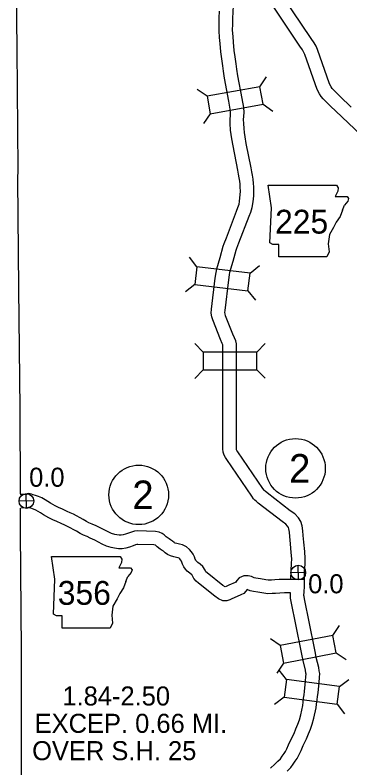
# Model space of a CAD drawing. Extents: x -939622 to -934222, y 1383701 to 1385301.
# Drawn here: x -936568.6 to -936546.3, y 1384615.8 to 1384665.9 of the extents above; entities that cross this region are included whole.
import ezdxf

# ---------------------------------------------------------------- set-up
doc = ezdxf.new("R2010")
doc.units = 0
for name, color, linetype in [('Level 10', 7, 'Continuous'), ('Level 2', 7, 'Continuous'), ('Level 20', 7, 'Continuous'), ('Level 21', 7, 'Continuous'), ('Level 25', 7, 'Continuous'), ('Level 26', 7, 'Continuous'), ('Level 27', 7, 'Continuous')]:
    doc.layers.add(name, color=color, linetype=linetype)

msp = doc.modelspace()

# ---------------------------------------------------------------- linework, layer by layer
at = {"layer": 'Level 10'}
for points in [[(-936553.379, 1384658.305), (-936553.4, 1384658.694), (-936553.411, 1384658.924), (-936553.392, 1384659.159), (-936553.38, 1384659.397), (-936553.403, 1384659.732), (-936553.514, 1384660.325), (-936553.787, 1384661.837), (-936553.859, 1384662.282), (-936553.906, 1384662.629), (-936553.969, 1384663.105), (-936554.032, 1384663.535), (-936554.084, 1384664.073), (-936554.116, 1384664.461), (-936554.141, 1384664.867), (-936554.139, 1384665.283), (-936554.134, 1384665.657), (-936554.112, 1384666.087), (-936554.094, 1384666.49), (-936554.094, 1384667.015), (-936554.1, 1384667.396), (-936554.111, 1384668.324)], [(-936546.258, 1384659.766), (-936547.013, 1384660.489), (-936547.308, 1384660.786), (-936547.464, 1384660.934), (-936547.519, 1384661), (-936547.581, 1384661.097), (-936547.695, 1384661.306), (-936548.496, 1384663.593), (-936548.592, 1384663.803), (-936548.728, 1384664.043), (-936548.927, 1384664.326), (-936550.761, 1384667.064)], [(-936545.596, 1384657.898), (-936546.879, 1384659.114), (-936547.643, 1384659.846), (-936547.938, 1384660.143), (-936548.12, 1384660.317), (-936548.245, 1384660.464), (-936548.357, 1384660.639), (-936548.52, 1384660.941), (-936549.331, 1384663.256), (-936549.394, 1384663.392), (-936549.489, 1384663.561), (-936549.669, 1384663.816), (-936551.486, 1384666.529)], [(-936554.277, 1384658.256), (-936554.299, 1384658.648), (-936554.313, 1384658.94), (-936554.29, 1384659.217), (-936554.282, 1384659.389), (-936554.297, 1384659.618), (-936554.399, 1384660.162), (-936554.674, 1384661.685), (-936554.75, 1384662.15), (-936554.798, 1384662.51), (-936554.86, 1384662.981), (-936554.926, 1384663.426), (-936554.98, 1384663.992), (-936555.014, 1384664.396), (-936555.041, 1384664.842), (-936555.039, 1384665.292), (-936555.033, 1384665.687), (-936555.011, 1384666.13)], [(-936550.261, 1384628.352), (-936550.25, 1384628.943), (-936550.225, 1384629.413), (-936550.21, 1384629.725), (-936550.24, 1384630.138), (-936550.292, 1384630.729), (-936550.346, 1384631.202), (-936550.365, 1384631.495), (-936550.394, 1384631.712), (-936550.428, 1384631.811), (-936550.483, 1384631.899), (-936550.597, 1384632.021), (-936550.845, 1384632.195), (-936552.435, 1384633.415), (-936552.583, 1384633.553), (-936552.654, 1384633.615), (-936552.755, 1384633.721), (-936552.872, 1384633.896), (-936554.527, 1384636.32), (-936554.62, 1384636.452), (-936554.713, 1384636.619), (-936554.766, 1384636.805), (-936554.784, 1384637.026), (-936554.79, 1384642.858), (-936554.787, 1384643.833), (-936554.79, 1384643.903), (-936554.799, 1384643.947), (-936554.842, 1384644.049), (-936554.959, 1384644.311), (-936555.469, 1384645.607), (-936555.524, 1384645.822), (-936555.564, 1384646.06), (-936555.543, 1384646.323), (-936555.297, 1384648.388), (-936555.245, 1384648.766), (-936555.193, 1384649.005), (-936554.979, 1384649.759), (-936554.769, 1384650.511), (-936554.711, 1384650.682), (-936554.56, 1384651.061), (-936553.881, 1384652.829), (-936553.788, 1384653.075), (-936553.717, 1384653.305), (-936553.677, 1384653.481), (-936553.652, 1384653.719), (-936553.637, 1384653.921), (-936553.629, 1384654.17), (-936553.633, 1384654.425), (-936553.643, 1384654.627), (-936553.661, 1384654.836), (-936553.705, 1384655.062), (-936553.751, 1384655.306), (-936553.793, 1384655.566), (-936554.117, 1384657.176), (-936554.193, 1384657.64), (-936554.24, 1384657.94), (-936554.275, 1384658.226)], [(-936550.511, 1384615.609), (-936550.279, 1384615.845), (-936550.111, 1384616.069), (-936549.979, 1384616.268), (-936549.854, 1384616.448), (-936549.726, 1384616.7), (-936549.593, 1384616.98), (-936549.454, 1384617.312), (-936549.23, 1384617.741), (-936549.102, 1384618.078), (-936548.971, 1384618.395), (-936548.843, 1384618.735), (-936548.731, 1384619.133), (-936548.592, 1384619.816), (-936548.552, 1384620.063), (-936548.522, 1384620.341), (-936548.492, 1384620.564), (-936548.461, 1384620.8), (-936548.389, 1384621.501), (-936548.366, 1384621.83), (-936548.347, 1384622.096), (-936548.374, 1384622.273), (-936548.415, 1384622.496), (-936548.576, 1384623.162), (-936548.632, 1384623.451), (-936548.694, 1384623.77), (-936549.363, 1384627.067), (-936549.39, 1384627.207), (-936549.394, 1384627.281), (-936549.377, 1384627.536), (-936549.37, 1384627.883), (-936549.35, 1384628.91), (-936549.326, 1384629.368), (-936549.309, 1384629.736), (-936549.343, 1384630.21), (-936549.397, 1384630.82), (-936549.45, 1384631.282), (-936549.469, 1384631.583), (-936549.514, 1384631.918), (-936549.609, 1384632.2), (-936549.767, 1384632.45), (-936550.004, 1384632.704), (-936550.312, 1384632.92), (-936551.853, 1384634.103), (-936551.982, 1384634.224), (-936552.033, 1384634.267), (-936552.049, 1384634.284), (-936552.126, 1384634.399), (-936553.787, 1384636.833), (-936553.857, 1384636.932), (-936553.876, 1384636.966), (-936553.884, 1384637.063), (-936553.89, 1384642.857), (-936553.886, 1384643.854), (-936553.894, 1384644.012), (-936553.934, 1384644.213), (-936554.018, 1384644.409), (-936554.129, 1384644.659), (-936554.611, 1384645.883), (-936554.642, 1384646.008), (-936554.658, 1384646.099), (-936554.647, 1384646.234), (-936554.404, 1384648.274), (-936554.359, 1384648.608), (-936554.319, 1384648.786), (-936554.113, 1384649.515), (-936553.909, 1384650.245), (-936553.866, 1384650.371), (-936553.722, 1384650.733), (-936553.04, 1384652.508), (-936552.936, 1384652.783), (-936552.846, 1384653.073), (-936552.788, 1384653.333), (-936552.755, 1384653.638), (-936552.738, 1384653.875), (-936552.729, 1384654.162), (-936552.733, 1384654.454), (-936552.745, 1384654.689), (-936552.769, 1384654.961), (-936552.821, 1384655.231), (-936552.864, 1384655.461), (-936552.907, 1384655.727), (-936553.231, 1384657.337), (-936553.304, 1384657.783), (-936553.349, 1384658.064), (-936553.381, 1384658.335)], [(-936568.281, 1384634.016), (-936568.04, 1384634.028), (-936567.834, 1384634.024)], [(-936549.395, 1384628.336), (-936550.698, 1384628.355), (-936551.045, 1384628.344), (-936551.343, 1384628.324), (-936551.561, 1384628.31), (-936551.767, 1384628.3), (-936551.934, 1384628.32), (-936552.296, 1384628.383), (-936552.597, 1384628.442), (-936552.716, 1384628.463), (-936552.756, 1384628.479), (-936552.891, 1384628.545), (-936553.108, 1384628.6), (-936553.398, 1384628.587), (-936553.698, 1384628.467), (-936553.869, 1384628.269), (-936553.952, 1384628.152), (-936553.976, 1384628.139), (-936554.385, 1384627.961), (-936554.564, 1384627.889), (-936554.643, 1384627.849), (-936554.789, 1384627.952), (-936555.835, 1384628.786), (-936555.921, 1384628.863), (-936555.946, 1384628.893), (-936555.976, 1384628.96), (-936556.121, 1384629.213), (-936556.298, 1384629.372), (-936556.454, 1384629.478), (-936556.532, 1384629.543), (-936556.563, 1384629.579), (-936556.599, 1384629.633), (-936556.633, 1384629.704), (-936556.684, 1384629.859), (-936556.773, 1384630.026), (-936556.871, 1384630.181), (-936557.008, 1384630.35), (-936557.209, 1384630.519), (-936557.471, 1384630.647), (-936557.682, 1384630.693), (-936557.845, 1384630.733), (-936557.97, 1384630.763), (-936558, 1384630.777), (-936558.039, 1384630.809), (-936558.135, 1384630.894), (-936558.268, 1384630.987), (-936558.365, 1384631.04), (-936558.435, 1384631.087), (-936558.563, 1384631.192), (-936558.695, 1384631.311), (-936558.836, 1384631.411), (-936559.027, 1384631.496), (-936559.283, 1384631.545), (-936560.477, 1384631.573), (-936560.672, 1384631.559), (-936560.876, 1384631.5), (-936561.072, 1384631.431), (-936561.269, 1384631.359), (-936561.425, 1384631.315), (-936561.554, 1384631.295), (-936561.696, 1384631.294), (-936561.852, 1384631.31), (-936561.985, 1384631.344), (-936562.2, 1384631.409), (-936562.426, 1384631.516), (-936562.913, 1384631.763), (-936563.218, 1384631.916), (-936563.478, 1384632.037), (-936563.707, 1384632.124), (-936563.867, 1384632.2), (-936564.088, 1384632.331), (-936564.723, 1384632.684), (-936564.948, 1384632.783), (-936565.16, 1384632.878), (-936565.46, 1384633.022), (-936565.726, 1384633.136), (-936565.947, 1384633.244), (-936566.265, 1384633.416), (-936566.437, 1384633.527), (-936566.619, 1384633.648), (-936566.84, 1384633.772), (-936567.06, 1384633.858), (-936567.249, 1384633.929), (-936567.413, 1384633.987), (-936567.525, 1384634.021), (-936567.702, 1384634.073), (-936567.952, 1384634.011)], [(-936568.233, 1384633.117), (-936568.025, 1384633.128), (-936567.793, 1384633.123)], [(-936550.288, 1384627.449), (-936550.69, 1384627.455), (-936551.002, 1384627.445), (-936551.285, 1384627.426), (-936551.511, 1384627.412), (-936551.797, 1384627.398), (-936552.063, 1384627.429), (-936552.46, 1384627.498), (-936552.763, 1384627.557), (-936552.969, 1384627.594), (-936553.123, 1384627.658), (-936553.18, 1384627.685), (-936553.258, 1384627.574), (-936553.399, 1384627.426), (-936553.585, 1384627.327), (-936554.038, 1384627.131), (-936554.192, 1384627.068), (-936554.324, 1384627.002), (-936554.524, 1384626.93), (-936554.792, 1384626.932), (-936555.082, 1384627.058), (-936555.329, 1384627.232), (-936556.414, 1384628.097), (-936556.572, 1384628.237), (-936556.721, 1384628.419), (-936556.78, 1384628.554), (-936556.829, 1384628.639), (-936556.854, 1384628.662), (-936556.997, 1384628.759), (-936557.165, 1384628.899), (-936557.282, 1384629.034), (-936557.383, 1384629.187), (-936557.469, 1384629.366), (-936557.515, 1384629.504), (-936557.552, 1384629.574), (-936557.604, 1384629.656), (-936557.653, 1384629.717), (-936557.703, 1384629.759), (-936557.769, 1384629.791), (-936557.883, 1384629.816), (-936558.058, 1384629.858), (-936558.272, 1384629.91), (-936558.485, 1384630.011), (-936558.623, 1384630.124), (-936558.693, 1384630.186), (-936558.744, 1384630.221), (-936558.834, 1384630.271), (-936558.972, 1384630.364), (-936559.151, 1384630.51), (-936559.258, 1384630.608), (-936559.282, 1384630.624), (-936559.297, 1384630.631), (-936559.379, 1384630.647), (-936560.455, 1384630.673), (-936560.512, 1384630.669), (-936560.6, 1384630.643), (-936560.767, 1384630.584), (-936560.993, 1384630.501), (-936561.236, 1384630.433), (-936561.483, 1384630.396), (-936561.738, 1384630.394), (-936562.009, 1384630.422), (-936562.226, 1384630.476), (-936562.525, 1384630.567), (-936562.822, 1384630.707), (-936563.319, 1384630.96), (-936563.61, 1384631.105), (-936563.829, 1384631.207), (-936564.06, 1384631.296), (-936564.289, 1384631.404), (-936564.537, 1384631.55), (-936565.125, 1384631.878), (-936565.313, 1384631.961), (-936565.538, 1384632.061), (-936565.832, 1384632.203), (-936566.101, 1384632.317), (-936566.359, 1384632.444), (-936566.723, 1384632.641), (-936566.929, 1384632.773), (-936567.089, 1384632.879), (-936567.227, 1384632.957), (-936567.382, 1384633.018), (-936567.557, 1384633.083), (-936567.696, 1384633.132), (-936567.723, 1384633.141), (-936567.793, 1384633.123)], [(-936551.62, 1384615.792), (-936551.337, 1384616.073), (-936551.136, 1384616.256), (-936550.964, 1384616.432), (-936550.847, 1384616.588), (-936550.724, 1384616.773), (-936550.628, 1384616.911), (-936550.533, 1384617.097), (-936550.415, 1384617.346), (-936550.27, 1384617.694), (-936550.052, 1384618.111), (-936549.938, 1384618.411), (-936549.808, 1384618.725), (-936549.699, 1384619.016), (-936549.607, 1384619.345), (-936549.478, 1384619.978), (-936549.444, 1384620.184), (-936549.416, 1384620.449), (-936549.384, 1384620.683), (-936549.355, 1384620.906), (-936549.286, 1384621.578), (-936549.264, 1384621.894), (-936549.252, 1384622.062), (-936549.261, 1384622.124), (-936549.296, 1384622.308), (-936549.455, 1384622.97), (-936549.516, 1384623.279), (-936549.577, 1384623.594), (-936550.245, 1384626.891), (-936550.286, 1384627.098), (-936550.295, 1384627.288), (-936550.285, 1384627.449)]]:
    msp.add_lwpolyline(points, dxfattribs=at)
at = {"layer": 'Level 2'}
for points in [[(-936568.44, 1384654.938), (-936568.416, 1384655.626), (-936568.481, 1384663.623), (-936568.572, 1384671.476), (-936568.617, 1384674.541)], [(-936568.259, 1384634.034), (-936568.268, 1384639.706), (-936568.373, 1384647.693), (-936568.44, 1384654.938)], [(-936568.171, 1384608.432), (-936568.186, 1384615.874), (-936568.198, 1384623.632), (-936568.255, 1384631.545), (-936568.258, 1384633.094)]]:
    msp.add_lwpolyline(points, dxfattribs=at)
at = {"layer": 'Level 20'}
for p, q in [((-936552.332, 1384661.119), (-936551.88, 1384661.769)), ((-936552.332, 1384661.119), (-936555.839, 1384660.486)), ((-936552.121, 1384659.95), (-936552.332, 1384661.119)), ((-936555.839, 1384660.486), (-936556.49, 1384660.938)), ((-936555.839, 1384660.486), (-936555.628, 1384659.317)), ((-936555.628, 1384659.317), (-936552.121, 1384659.95)), ((-936552.121, 1384659.95), (-936551.47, 1384659.498)), ((-936555.628, 1384659.317), (-936556.08, 1384658.666)), ((-936556.52, 1384649.149), (-936557.01, 1384649.772)), ((-936556.52, 1384649.149), (-936556.66, 1384647.97)), ((-936552.981, 1384648.728), (-936556.52, 1384649.149)), ((-936552.981, 1384648.728), (-936552.359, 1384649.218)), ((-936553.121, 1384647.548), (-936552.981, 1384648.728)), ((-936556.66, 1384647.97), (-936557.283, 1384647.48)), ((-936556.66, 1384647.97), (-936553.121, 1384647.548)), ((-936553.121, 1384647.548), (-936552.631, 1384646.926)), ((-936556.095, 1384643.471), (-936556.655, 1384644.03)), ((-936552.531, 1384643.474), (-936551.971, 1384644.035)), ((-936552.531, 1384643.474), (-936556.095, 1384643.471)), ((-936556.095, 1384643.471), (-936556.093, 1384642.283)), ((-936552.529, 1384642.286), (-936552.531, 1384643.474)), ((-936556.093, 1384642.283), (-936556.653, 1384641.722)), ((-936556.093, 1384642.283), (-936552.529, 1384642.286)), ((-936552.529, 1384642.286), (-936551.969, 1384641.727)), ((-936547.477, 1384624.631), (-936547.034, 1384625.288)), ((-936547.477, 1384624.631), (-936550.975, 1384623.951)), ((-936547.25, 1384623.465), (-936547.477, 1384624.631)), ((-936550.975, 1384623.951), (-936551.632, 1384624.393)), ((-936550.975, 1384623.951), (-936550.748, 1384622.785)), ((-936550.748, 1384622.785), (-936547.25, 1384623.465)), ((-936547.25, 1384623.465), (-936546.593, 1384623.022)), ((-936550.748, 1384622.785), (-936551.191, 1384622.128)), ((-936550.566, 1384621.694), (-936551.047, 1384622.323)), ((-936550.566, 1384621.694), (-936550.723, 1384620.516)), ((-936547.033, 1384621.224), (-936550.566, 1384621.694)), ((-936547.033, 1384621.224), (-936546.404, 1384621.705)), ((-936547.19, 1384620.046), (-936547.033, 1384621.224)), ((-936550.723, 1384620.516), (-936551.352, 1384620.035)), ((-936550.723, 1384620.516), (-936547.19, 1384620.046)), ((-936547.19, 1384620.046), (-936546.708, 1384619.418))]:
    msp.add_line(p, q, dxfattribs=at)
at = {"layer": 'Level 21'}
for p, q in [((-936551.557, 1384653.055), (-936551.785, 1384654.577)), ((-936551.785, 1384654.577), (-936547.221, 1384654.575)), ((-936547.221, 1384654.575), (-936547.116, 1384654.4)), ((-936547.218, 1384654.577), (-936547.218, 1384654.577)), ((-936547.142, 1384654.171), (-936547.319, 1384653.816)), ((-936547.116, 1384654.4), (-936547.142, 1384654.171)), ((-936547.319, 1384653.816), (-936546.532, 1384653.816)), ((-936546.482, 1384653.511), (-936546.71, 1384653.232)), ((-936546.532, 1384653.816), (-936546.431, 1384653.689)), ((-936546.431, 1384653.689), (-936546.482, 1384653.511)), ((-936551.659, 1384650.745), (-936551.557, 1384653.055)), ((-936546.837, 1384652.902), (-936546.71, 1384653.232)), ((-936546.989, 1384652.496), (-936547.243, 1384652.116)), ((-936546.837, 1384652.902), (-936546.989, 1384652.496)), ((-936547.243, 1384652.116), (-936547.421, 1384651.76)), ((-936547.421, 1384651.76), (-936547.7, 1384651.278)), ((-936547.7, 1384651.278), (-936547.776, 1384650.669)), ((-936551.456, 1384650.619), (-936551.659, 1384650.745)), ((-936551.075, 1384650.619), (-936551.456, 1384650.619)), ((-936551.075, 1384649.806), (-936551.075, 1384650.619)), ((-936547.776, 1384650.669), (-936547.725, 1384650.136)), ((-936547.725, 1384650.136), (-936547.877, 1384649.806)), ((-936547.877, 1384649.806), (-936551.075, 1384649.806)), ((-936565.96, 1384628.359), (-936566.188, 1384629.882)), ((-936566.188, 1384629.882), (-936561.624, 1384629.88)), ((-936561.544, 1384629.476), (-936561.722, 1384629.121)), ((-936561.624, 1384629.88), (-936561.519, 1384629.704)), ((-936561.62, 1384629.882), (-936561.62, 1384629.882)), ((-936561.519, 1384629.704), (-936561.544, 1384629.476)), ((-936561.722, 1384629.121), (-936560.935, 1384629.121)), ((-936560.935, 1384629.121), (-936560.834, 1384628.994)), ((-936560.834, 1384628.994), (-936560.884, 1384628.816)), ((-936561.24, 1384628.207), (-936561.113, 1384628.537)), ((-936560.884, 1384628.816), (-936561.113, 1384628.537)), ((-936566.061, 1384626.05), (-936565.96, 1384628.359)), ((-936561.24, 1384628.207), (-936561.392, 1384627.801)), ((-936561.646, 1384627.421), (-936561.823, 1384627.065)), ((-936561.392, 1384627.801), (-936561.646, 1384627.421)), ((-936561.823, 1384627.065), (-936562.102, 1384626.583)), ((-936562.102, 1384626.583), (-936562.179, 1384625.974)), ((-936565.858, 1384625.923), (-936566.061, 1384626.05)), ((-936565.478, 1384625.923), (-936565.858, 1384625.923)), ((-936565.478, 1384625.111), (-936565.478, 1384625.923)), ((-936562.179, 1384625.974), (-936562.128, 1384625.441)), ((-936562.128, 1384625.441), (-936562.28, 1384625.111)), ((-936562.28, 1384625.111), (-936565.478, 1384625.111))]:
    msp.add_line(p, q, dxfattribs=at)
at = {"layer": 'Level 26'}
for p, q in [((-936567.851, 1384633.075), (-936567.873, 1384634.052)), ((-936567.374, 1384633.575), (-936568.35, 1384633.552)), ((-936549.76, 1384628.315), (-936549.783, 1384629.291)), ((-936549.283, 1384628.815), (-936550.26, 1384628.792))]:
    msp.add_line(p, q, dxfattribs=at)
for centre in [(-936567.862, 1384633.564), (-936549.771, 1384628.803)]:
    msp.add_circle(centre, 0.488, dxfattribs=at)
at = {"layer": 'Level 27'}
for centre in [(-936549.958, 1384635.737), (-936560.388, 1384633.975)]:
    msp.add_circle(centre, 1.98, dxfattribs=at)

# ---------------------------------------------------------------- texts
at = {"layer": 'Level 21'}
for s, p in [('225', (-936551.318, 1384651.348)), ('356', (-936565.774, 1384626.664))]:
    msp.add_text(s, height=1.584, dxfattribs=at).set_placement(p)
at = {"layer": 'Level 25'}
for s, p in [('0.0', (-936567.679, 1384634.514)), ('0.0', (-936549.119, 1384627.429)), ('1.84-2.50', (-936565.465, 1384619.968)), ('EXCEP. 0.66 MI.', (-936567.313, 1384618.149)), ('OVER S.H. 25', (-936567.48, 1384616.331))]:
    msp.add_text(s, height=1.2672, dxfattribs=at).set_placement(p)
at = {"layer": 'Level 27'}
for p in [(-936550.384, 1384634.786), (-936560.814, 1384633.025)]:
    msp.add_text('2', height=1.901, dxfattribs=at).set_placement(p)

doc.saveas('drawing.dxf')
